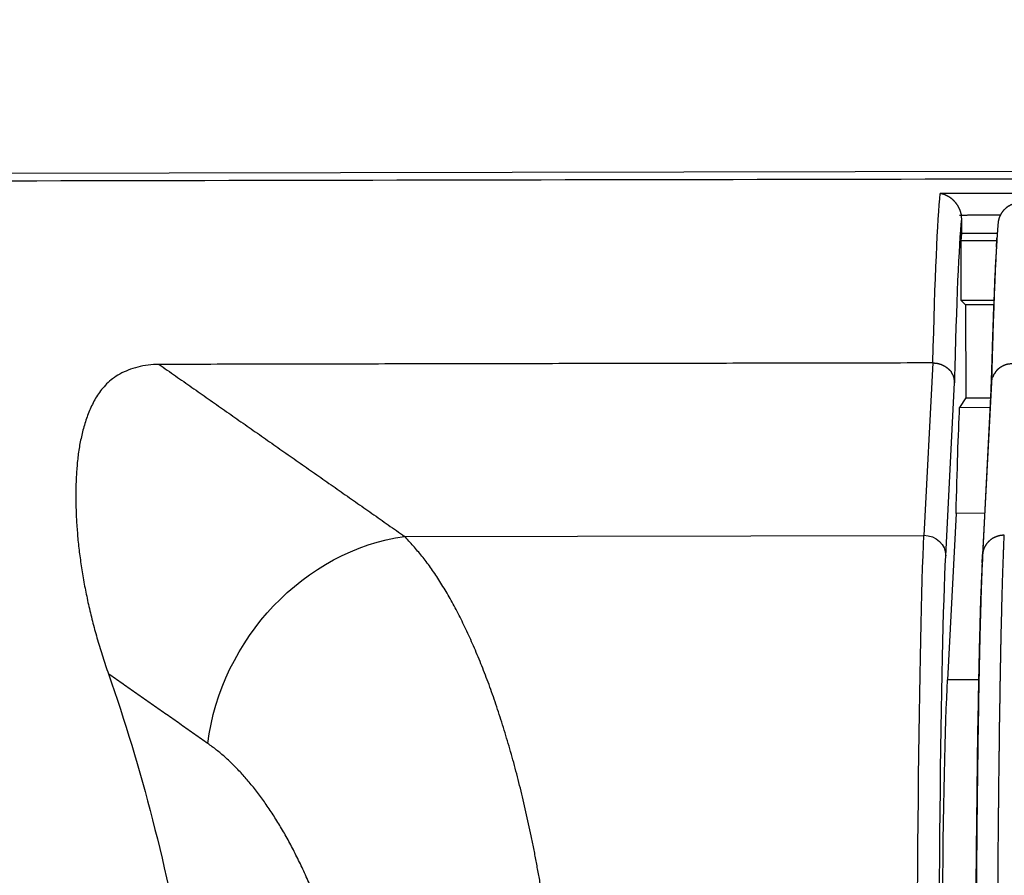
# Model space of a CAD drawing. Header units: millimetres. Extents: x 40090 to 187415, y -53271 to 40260.
# Tile 325 of 406: x 142930 to 142944, y 14492 to 14504. Entities that reach past the tile are written whole.
import ezdxf

# ---------------------------------------------------------------- set-up
doc = ezdxf.new("R2010")
doc.units = ezdxf.units.MM
doc.layers.add('AVM_projektor', color=6, linetype='Continuous')
doc.layers.add('AVM_sp_230VAC', color=170, linetype='Continuous')
doc.styles.add('AVM', font='arial.ttf')
doc.dimstyles.new('AVM-1_50', dxfattribs={"dimscale": 40, "dimtxt": 2.5, "dimasz": 2.5, "dimexe": 1.25, "dimexo": 0.625, "dimtad": 1, "dimdec": 0, "dimrnd": 1, "dimtxsty": 'AVM', "dimcen": 2.5, "dimclrd": 256, "dimclre": 256, "dimclrt": 256, "dimadec": 0, "dimazin": 0, "dimtfac": 1, "dimtdec": 0, "dimtmove": 0, "dimatfit": 3, "dimfxl": 0, "dimarcsym": 0})

# ---------------------------------------------------------------- blocks, each defined once
blk = doc.blocks.new('PT-FW430-bottom')
for p, q in [((-215, 3.285), (-215, 320.97)), ((-209.986, 312.503), (-209.986, 305.345)), ((-212.363, 305.218), (-209.986, 305.345)), ((-209.701, 305.045), (-212.089, 304.918)), ((-210.288, 304.902), (-207.993, 305.024)), ((-207.993, 304.596), (-207.993, 305.024)), ((-214.147, 304.816), (-214.351, 304.816)), ((-214.046, 304.825), (-214.147, 304.816)), ((-214.147, 304.326), (-214.147, 304.816)), ((-214.046, 304.329), (-214.046, 304.825)), ((-213.221, 304.825), (-214.046, 304.825)), ((-213.221, 304.371), (-213.221, 304.825)), ((-213.163, 304.765), (-213.221, 304.825)), ((-211.879, 304.765), (-211.75, 304.85)), ((-211.75, 304.85), (-211.75, 304.43)), ((-210.288, 304.508), (-210.288, 304.902)), ((-213.163, 304.375), (-213.163, 304.765)), ((-213.163, 304.765), (-211.879, 304.765)), ((-211.879, 304.765), (-211.879, 304.423)), ((-211.986, 304.418), (-209.606, 304.544)), ((-212.094, 304.41), (-209.719, 304.537))]:
    blk.add_line(p, q)
for centre, major_axis, ratio, start_param, end_param in [((-197.919, 322.94), (-17.003, 0), 0.466301, 0.929092, 1.21073), ((-207.135, 312.503), (-2.454, -1.726), 0.868752, 4.163965, 5.60269), ((-200.484, 305.292), (-10, 0), 0.016931, 4.712358, 5.966351), ((-209.701, 305.345), (-0.016, 0.3), 0.950082, 1.520143, 3.085501), ((-197.92, 305.064), (-17.003, 0), 0.017147, 5.727452, 6.120535), ((-200.484, 304.992), (-9.7, 0), 0.017455, 4.712357, 5.966351), ((-199.444, 304.975), (-9, 0), 0.017455, 4.712391, 5.965301), ((-197.92, 304.764), (-16.703, 0), 0.017455, 5.725306, 6.102625), ((-197.924, 304.763), (-14.7, 0), 0.017455, 5.711679, 5.936602)]:
    blk.add_ellipse(centre, major_axis=major_axis, ratio=ratio, start_param=start_param, end_param=end_param)
for points, start_tangent, end_tangent in [([(-214.9, 320.87), (-214.9, 299.696), (-214.9, 278.521), (-214.899, 257.347), (-214.899, 236.172), (-214.899, 214.997), (-214.899, 193.823), (-214.899, 172.648), (-214.899, 151.474), (-214.899, 130.299), (-214.899, 109.125), (-214.899, 87.95), (-214.899, 66.775), (-214.899, 45.601), (-214.899, 24.426), (-214.899, 3.252)], (0.000001, -1), (0.000001, -1)), ([(-212.363, 315.882), (-212.354, 316.034), (-212.327, 316.177), (-212.285, 316.307), (-212.231, 316.424), (-212.167, 316.524), (-212.095, 316.606), (-212.018, 316.675), (-211.939, 316.733), (-211.856, 316.782), (-211.771, 316.824), (-211.684, 316.861), (-211.596, 316.893), (-211.506, 316.921), (-211.414, 316.945), (-211.322, 316.966), (-211.228, 316.984), (-211.134, 316.999), (-211.038, 317.01), (-210.94, 317.019), (-210.842, 317.026), (-210.743, 317.031), (-210.643, 317.034), (-210.542, 317.035), (-210.44, 317.034), (-210.337, 317.031), (-210.232, 317.027), (-210.127, 317.02), (-210.021, 317.012), (-209.914, 317.003), (-209.806, 316.991), (-209.697, 316.977), (-209.587, 316.962), (-209.476, 316.945), (-209.365, 316.925), (-209.253, 316.904), (-209.14, 316.881), (-209.026, 316.857), (-208.912, 316.83), (-208.797, 316.801), (-208.682, 316.771), (-208.566, 316.738), (-208.449, 316.704), (-208.332, 316.668), (-208.215, 316.629), (-208.097, 316.589)], (-0.001309, 0.999999), (0.944288, -0.329122)), ([(-207.135, 315.222), (-207.199, 315.313), (-207.264, 315.404), (-207.328, 315.495), (-207.392, 315.586), (-207.456, 315.677), (-207.52, 315.769), (-207.584, 315.86), (-207.648, 315.951), (-207.712, 316.042), (-207.776, 316.133), (-207.84, 316.224), (-207.905, 316.316), (-207.969, 316.407), (-208.033, 316.498), (-208.097, 316.589)], (-0.575184, 0.818024), (-0.575184, 0.818024)), ([(-212.363, 315.882), (-212.204, 315.657), (-212.046, 315.431), (-211.887, 315.206), (-211.729, 314.981), (-211.57, 314.756), (-211.412, 314.53), (-211.253, 314.305), (-211.095, 314.08), (-210.937, 313.854), (-210.778, 313.629), (-210.62, 313.404), (-210.461, 313.179), (-210.303, 312.953), (-210.144, 312.728), (-209.986, 312.503)], (0.575244, -0.817982), (0.575244, -0.817982)), ([(-212.363, 305.218), (-212.363, 305.929), (-212.363, 306.64), (-212.363, 307.351), (-212.363, 308.062), (-212.363, 308.773), (-212.363, 309.484), (-212.363, 310.195), (-212.363, 310.906), (-212.363, 311.617), (-212.363, 312.328), (-212.363, 313.038), (-212.363, 313.749), (-212.363, 314.46), (-212.363, 315.171), (-212.363, 315.882)], (0.00002, 1), (0.00002, 1)), ([(-204.755, 313.652), (-204.977, 313.736), (-205.192, 313.823), (-205.398, 313.914), (-205.594, 314.009), (-205.782, 314.106), (-205.961, 314.207), (-206.13, 314.311), (-206.29, 314.417), (-206.441, 314.526), (-206.582, 314.637), (-206.713, 314.75), (-206.834, 314.866), (-206.945, 314.983), (-207.045, 315.102), (-207.135, 315.222)], (-0.941363, 0.337395), (-0.576962, 0.816771)), ([(-204.93, 310.596), (-205.108, 310.627), (-205.286, 310.659), (-205.462, 310.691), (-205.636, 310.723), (-205.809, 310.757), (-205.978, 310.792), (-206.145, 310.829), (-206.309, 310.866), (-206.47, 310.905), (-206.629, 310.945), (-206.786, 310.985), (-206.939, 311.027), (-207.091, 311.07), (-207.239, 311.113), (-207.385, 311.158), (-207.528, 311.203), (-207.668, 311.249), (-207.805, 311.296), (-207.939, 311.344), (-208.069, 311.393), (-208.197, 311.442), (-208.321, 311.493), (-208.443, 311.544), (-208.56, 311.595), (-208.675, 311.648), (-208.787, 311.701), (-208.895, 311.755), (-209, 311.809), (-209.101, 311.864), (-209.2, 311.92), (-209.295, 311.976), (-209.386, 312.033), (-209.474, 312.09), (-209.557, 312.148), (-209.637, 312.206), (-209.712, 312.265), (-209.783, 312.324), (-209.852, 312.383), (-209.92, 312.443), (-209.986, 312.503)], (-0.985311, 0.170767), (-0.740885, 0.671632)), ([(-214.402, 304.82), (-214.409, 304.821), (-214.416, 304.823), (-214.423, 304.824), (-214.429, 304.826), (-214.436, 304.828), (-214.442, 304.83), (-214.449, 304.832), (-214.456, 304.834), (-214.462, 304.836), (-214.468, 304.838), (-214.475, 304.841), (-214.481, 304.844), (-214.487, 304.846), (-214.493, 304.849), (-214.499, 304.852), (-214.505, 304.855), (-214.511, 304.858), (-214.517, 304.861), (-214.522, 304.865), (-214.528, 304.868), (-214.533, 304.871), (-214.539, 304.875), (-214.544, 304.878), (-214.549, 304.882), (-214.555, 304.886), (-214.56, 304.889), (-214.565, 304.893), (-214.569, 304.897), (-214.574, 304.901), (-214.579, 304.905), (-214.583, 304.909), (-214.588, 304.913), (-214.592, 304.917), (-214.596, 304.921), (-214.601, 304.925), (-214.605, 304.93), (-214.609, 304.934), (-214.613, 304.938), (-214.616, 304.942), (-214.62, 304.947), (-214.624, 304.951), (-214.627, 304.956), (-214.631, 304.96), (-214.634, 304.965), (-214.637, 304.969), (-214.641, 304.974), (-214.644, 304.978), (-214.647, 304.983), (-214.65, 304.987), (-214.653, 304.992), (-214.655, 304.996), (-214.658, 305.001), (-214.661, 305.005), (-214.663, 305.01), (-214.666, 305.015), (-214.668, 305.019), (-214.67, 305.024), (-214.672, 305.029), (-214.675, 305.033), (-214.677, 305.038), (-214.679, 305.043), (-214.681, 305.048), (-214.683, 305.053), (-214.684, 305.058), (-214.686, 305.062), (-214.687, 305.066), (-214.689, 305.071), (-214.69, 305.075), (-214.691, 305.08), (-214.693, 305.086), (-214.694, 305.091), (-214.695, 305.096), (-214.696, 305.102), (-214.697, 305.108), (-214.698, 305.114)], (-0.986283, 0.165062), (-0.161552, 0.986864)), ([(-214.697, 3.219), (-214.697, 7.244), (-214.697, 11.27), (-214.697, 15.295), (-214.697, 19.32), (-214.697, 23.345), (-214.697, 27.37), (-214.697, 31.396), (-214.697, 35.421), (-214.697, 39.446), (-214.697, 43.471), (-214.697, 47.497), (-214.697, 51.522), (-214.697, 55.547), (-214.697, 59.572), (-214.697, 63.597), (-214.697, 67.623), (-214.697, 71.648), (-214.697, 75.673), (-214.697, 79.698), (-214.697, 83.724), (-214.697, 87.749), (-214.697, 91.774), (-214.697, 95.799), (-214.697, 99.824), (-214.697, 103.85), (-214.697, 107.875), (-214.697, 111.9), (-214.697, 115.925), (-214.697, 119.951), (-214.697, 123.976), (-214.697, 128.001), (-214.697, 132.026), (-214.697, 136.051), (-214.697, 140.077), (-214.697, 144.102), (-214.697, 148.127), (-214.697, 152.152), (-214.697, 156.178), (-214.697, 160.203), (-214.697, 164.228), (-214.697, 168.253), (-214.697, 172.278), (-214.697, 176.304), (-214.697, 180.329), (-214.698, 184.354), (-214.698, 188.379), (-214.698, 192.405), (-214.698, 196.43), (-214.698, 200.455), (-214.698, 204.48), (-214.698, 208.505), (-214.698, 212.531), (-214.698, 216.556), (-214.698, 220.581), (-214.698, 224.606), (-214.698, 228.632), (-214.698, 232.657), (-214.698, 236.682), (-214.698, 240.707), (-214.698, 244.732), (-214.698, 248.758), (-214.698, 252.783), (-214.698, 256.808), (-214.698, 260.833), (-214.698, 264.859), (-214.698, 268.884), (-214.698, 272.909), (-214.698, 276.934), (-214.698, 280.959), (-214.698, 284.985), (-214.698, 289.01), (-214.698, 293.035), (-214.698, 297.06), (-214.698, 301.086), (-214.698, 305.111)], (-0.000004, 1), (-0.000004, 1)), ([(-212.363, 305.217), (-212.363, 305.217), (-212.363, 305.217), (-212.363, 305.218), (-212.363, 305.218), (-212.363, 305.218), (-212.363, 305.218), (-212.363, 305.218), (-212.363, 305.218), (-212.363, 305.218), (-212.363, 305.218), (-212.363, 305.218), (-212.363, 305.218), (-212.363, 305.218), (-212.363, 305.218), (-212.363, 305.218)], (-0.00842, 0.999965), (0.00002, 1)), ([(-212.363, 305.217), (-212.363, 305.211), (-212.363, 305.206), (-212.363, 305.2), (-212.362, 305.194), (-212.362, 305.188), (-212.361, 305.182), (-212.36, 305.176), (-212.36, 305.171), (-212.359, 305.165), (-212.358, 305.159), (-212.356, 305.153), (-212.355, 305.148), (-212.354, 305.142), (-212.352, 305.136), (-212.351, 305.131), (-212.349, 305.125), (-212.347, 305.119), (-212.346, 305.114), (-212.344, 305.108), (-212.342, 305.103), (-212.339, 305.098), (-212.337, 305.092), (-212.335, 305.087), (-212.332, 305.082), (-212.33, 305.076), (-212.327, 305.071), (-212.325, 305.066), (-212.322, 305.061), (-212.319, 305.056), (-212.316, 305.051), (-212.313, 305.046), (-212.31, 305.042), (-212.307, 305.037), (-212.303, 305.032), (-212.3, 305.028), (-212.297, 305.023), (-212.293, 305.019), (-212.289, 305.015), (-212.286, 305.01), (-212.282, 305.006), (-212.279, 305.002), (-212.275, 304.998), (-212.271, 304.994), (-212.268, 304.99), (-212.265, 304.987), (-212.261, 304.983), (-212.258, 304.98), (-212.255, 304.977), (-212.252, 304.974), (-212.249, 304.971), (-212.247, 304.968), (-212.24, 304.966), (-212.232, 304.963), (-212.225, 304.96), (-212.22, 304.958), (-212.215, 304.955), (-212.21, 304.953), (-212.207, 304.951), (-212.203, 304.948), (-212.199, 304.946), (-212.195, 304.943), (-212.191, 304.941), (-212.186, 304.939), (-212.18, 304.936), (-212.173, 304.934), (-212.164, 304.931), (-212.154, 304.928), (-212.141, 304.925), (-212.133, 304.923), (-212.143, 304.924), (-212.147, 304.924), (-212.146, 304.923), (-212.142, 304.922), (-212.137, 304.921), (-212.132, 304.92), (-212.129, 304.92), (-212.13, 304.919), (-212.136, 304.919), (-212.117, 304.918), (-212.09, 304.918)], (0.008477, -0.999964), (0.999764, -0.021715)), ([(-214.402, 304.846), (-214.402, 304.779), (-214.402, 304.763), (-214.402, 304.747), (-214.402, 304.731), (-214.402, 304.715), (-214.402, 304.698), (-214.402, 304.682), (-214.402, 304.665), (-214.402, 304.649), (-214.402, 304.632), (-214.402, 304.615), (-214.402, 304.598), (-214.402, 304.581), (-214.402, 304.563), (-214.402, 304.546), (-214.402, 304.528), (-214.402, 304.511), (-214.402, 304.493), (-214.402, 304.476), (-214.402, 304.458), (-214.402, 304.44), (-214.402, 304.422), (-214.402, 304.404), (-214.402, 304.386), (-214.402, 304.368), (-214.402, 304.35), (-214.402, 304.332), (-214.402, 304.314), (-214.402, 304.296), (-214.402, 304.278)], (0.000004, -1), (0.000004, -1)), ([(-214.351, 304.816), (-214.361, 304.817), (-214.371, 304.818), (-214.382, 304.818), (-214.392, 304.819), (-214.402, 304.82)], (-0.996569, 0.082762), (-0.996569, 0.082762)), ([(-209.719, 304.537), (-209.69, 304.538), (-209.66, 304.54), (-209.63, 304.541), (-209.599, 304.543), (-209.567, 304.544), (-209.535, 304.546), (-209.502, 304.547), (-209.468, 304.549), (-209.433, 304.55), (-209.398, 304.552), (-209.361, 304.553), (-209.324, 304.554), (-209.287, 304.556), (-209.248, 304.557), (-209.209, 304.559), (-209.169, 304.56), (-209.129, 304.561), (-209.087, 304.563), (-209.045, 304.564), (-209.002, 304.565), (-208.959, 304.567), (-208.914, 304.568), (-208.869, 304.569), (-208.824, 304.571), (-208.777, 304.572), (-208.73, 304.573), (-208.682, 304.575), (-208.633, 304.576), (-208.584, 304.577), (-208.534, 304.579), (-208.483, 304.58), (-208.431, 304.581), (-208.379, 304.582), (-208.325, 304.584), (-208.272, 304.585), (-208.217, 304.586), (-208.161, 304.587), (-208.105, 304.589), (-208.049, 304.59), (-207.992, 304.591), (-207.934, 304.592), (-207.875, 304.593), (-207.816, 304.595), (-207.757, 304.596), (-207.697, 304.597), (-207.636, 304.598), (-207.575, 304.599), (-207.513, 304.6), (-207.451, 304.601), (-207.388, 304.603), (-207.325, 304.604), (-207.26, 304.605), (-207.196, 304.606), (-207.131, 304.607), (-207.065, 304.608), (-206.999, 304.609), (-206.932, 304.61), (-206.864, 304.611), (-206.796, 304.612), (-206.728, 304.613), (-206.659, 304.614), (-206.589, 304.615), (-206.519, 304.616), (-206.448, 304.617), (-206.377, 304.618), (-206.305, 304.619), (-206.232, 304.62), (-206.159, 304.621), (-206.085, 304.622), (-206.011, 304.623), (-205.936, 304.623), (-205.861, 304.624), (-205.785, 304.625), (-205.709, 304.626), (-205.632, 304.627), (-205.554, 304.628), (-205.476, 304.628), (-205.398, 304.629), (-205.32, 304.63), (-205.24, 304.631), (-205.161, 304.632), (-205.081, 304.632), (-205.001, 304.633), (-204.92, 304.634), (-204.839, 304.634), (-204.758, 304.635), (-204.677, 304.636), (-204.595, 304.636), (-204.513, 304.637), (-204.431, 304.638), (-204.348, 304.638), (-204.266, 304.639), (-204.183, 304.64), (-204.099, 304.64), (-204.016, 304.641), (-203.932, 304.641), (-203.848, 304.642), (-203.764, 304.642), (-203.679, 304.643), (-203.594, 304.643), (-203.509, 304.644), (-203.424, 304.644), (-203.338, 304.645), (-203.252, 304.645), (-203.166, 304.646), (-203.079, 304.646), (-202.993, 304.647), (-202.906, 304.647), (-202.818, 304.647), (-202.731, 304.648), (-202.643, 304.648), (-202.555, 304.648), (-202.467, 304.649), (-202.378, 304.649), (-202.289, 304.649), (-202.2, 304.65), (-202.111, 304.65), (-202.021, 304.65), (-201.931, 304.65), (-201.841, 304.651), (-201.751, 304.651), (-201.661, 304.651), (-201.571, 304.651), (-201.481, 304.651), (-201.39, 304.652), (-201.3, 304.652), (-201.21, 304.652), (-201.119, 304.652), (-201.028, 304.652), (-200.938, 304.652), (-200.847, 304.652), (-200.756, 304.652), (-200.665, 304.652), (-200.574, 304.652), (-200.483, 304.652)], (0.998598, 0.052934), (1, -0.000168)), ([(-209.606, 304.544), (-209.628, 304.543), (-209.651, 304.541), (-209.674, 304.54), (-209.696, 304.538), (-209.719, 304.537)], (-0.997845, -0.065621), (-0.997845, -0.065621)), ([(-209.606, 304.544), (-209.446, 304.552), (-209.263, 304.56), (-209.058, 304.568), (-208.831, 304.575), (-208.582, 304.582), (-208.31, 304.589), (-208.018, 304.596), (-207.709, 304.602), (-207.384, 304.609), (-207.042, 304.615), (-206.685, 304.62), (-206.31, 304.625), (-205.92, 304.63), (-205.517, 304.635), (-205.103, 304.639), (-204.676, 304.643), (-204.238, 304.646), (-203.787, 304.649), (-203.326, 304.652), (-202.858, 304.655), (-202.389, 304.656), (-201.916, 304.658), (-201.441, 304.659), (-200.964, 304.66), (-200.483, 304.66)], (0.99862, 0.05251), (1, -0.000038)), ([(-213.911, 304.342), (-213.776, 304.35), (-213.628, 304.358), (-213.467, 304.366), (-213.294, 304.373), (-213.108, 304.381), (-212.909, 304.388), (-212.697, 304.396), (-212.473, 304.403), (-212.236, 304.411), (-211.986, 304.418)], (0.998095, 0.0617), (0.999617, 0.027665)), ([(-212.369, 304.402), (-212.351, 304.403), (-212.333, 304.403), (-212.315, 304.404), (-212.297, 304.404), (-212.279, 304.405), (-212.261, 304.405), (-212.242, 304.406), (-212.224, 304.406), (-212.206, 304.407), (-212.187, 304.407), (-212.169, 304.408), (-212.15, 304.408), (-212.132, 304.409), (-212.113, 304.41), (-212.094, 304.41)], (0.999559, 0.029682), (0.999619, 0.027592)), ([(-212.35, 304.116), (-212.349, 304.131), (-212.348, 304.146), (-212.346, 304.161), (-212.345, 304.172), (-212.344, 304.175), (-212.344, 304.178), (-212.344, 304.181), (-212.343, 304.183), (-212.343, 304.186), (-212.342, 304.189), (-212.341, 304.192), (-212.341, 304.194), (-212.34, 304.197), (-212.339, 304.2), (-212.339, 304.203), (-212.338, 304.205), (-212.337, 304.208), (-212.336, 304.211), (-212.335, 304.214), (-212.334, 304.216), (-212.333, 304.219), (-212.332, 304.222), (-212.331, 304.224), (-212.329, 304.23), (-212.327, 304.235), (-212.325, 304.24), (-212.323, 304.245), (-212.32, 304.25), (-212.318, 304.255), (-212.316, 304.26), (-212.313, 304.265), (-212.311, 304.269), (-212.308, 304.274), (-212.305, 304.279), (-212.303, 304.283), (-212.3, 304.287), (-212.297, 304.292), (-212.294, 304.296), (-212.291, 304.3), (-212.288, 304.304), (-212.285, 304.308), (-212.282, 304.312), (-212.279, 304.316), (-212.276, 304.319), (-212.272, 304.323), (-212.269, 304.327), (-212.265, 304.33), (-212.262, 304.334), (-212.258, 304.337), (-212.254, 304.341), (-212.251, 304.344), (-212.247, 304.347), (-212.243, 304.35), (-212.239, 304.353), (-212.236, 304.355), (-212.232, 304.358), (-212.228, 304.36), (-212.225, 304.362), (-212.221, 304.364), (-212.218, 304.365), (-212.215, 304.367), (-212.212, 304.369), (-212.209, 304.373), (-212.205, 304.376), (-212.201, 304.379), (-212.197, 304.381), (-212.192, 304.383), (-212.187, 304.385), (-212.182, 304.386), (-212.178, 304.388), (-212.174, 304.389), (-212.17, 304.391), (-212.168, 304.392), (-212.166, 304.394), (-212.166, 304.396), (-212.167, 304.399), (-212.169, 304.402), (-212.153, 304.403), (-212.143, 304.404), (-212.137, 304.404), (-212.135, 304.405), (-212.134, 304.406), (-212.131, 304.407), (-212.126, 304.408), (-212.115, 304.409)], (0.069847, 0.997558), (0.999525, 0.030833)), ([(-211.986, 304.418), (-212.008, 304.416), (-212.029, 304.415), (-212.051, 304.413), (-212.072, 304.412), (-212.094, 304.41)], (-0.99781, -0.066138), (-0.99781, -0.066138)), ([(-209.986, 304.238), (-209.986, 304.248), (-209.985, 304.258), (-209.984, 304.268), (-209.983, 304.278), (-209.982, 304.288), (-209.98, 304.297), (-209.978, 304.307), (-209.976, 304.317), (-209.973, 304.327), (-209.97, 304.336), (-209.967, 304.346), (-209.963, 304.355), (-209.959, 304.364), (-209.955, 304.373), (-209.951, 304.382), (-209.946, 304.391), (-209.941, 304.399), (-209.936, 304.408), (-209.93, 304.416), (-209.925, 304.424), (-209.918, 304.432), (-209.912, 304.439), (-209.906, 304.447), (-209.899, 304.454), (-209.892, 304.461), (-209.885, 304.467), (-209.877, 304.473), (-209.87, 304.48), (-209.862, 304.485), (-209.854, 304.491), (-209.846, 304.496), (-209.837, 304.501), (-209.829, 304.506), (-209.82, 304.51), (-209.811, 304.514), (-209.803, 304.518), (-209.794, 304.521), (-209.785, 304.524), (-209.775, 304.527), (-209.766, 304.53), (-209.757, 304.532), (-209.747, 304.534), (-209.738, 304.535), (-209.728, 304.536), (-209.719, 304.537)], (-0.00189, 0.999998), (0.997842, 0.065657)), ([(-214.565, 304.016), (-214.565, 304.022), (-214.565, 304.029), (-214.565, 304.035), (-214.564, 304.041), (-214.564, 304.047), (-214.563, 304.053), (-214.562, 304.059), (-214.561, 304.065), (-214.56, 304.071), (-214.559, 304.077), (-214.557, 304.083), (-214.556, 304.089), (-214.554, 304.095), (-214.553, 304.101), (-214.551, 304.106), (-214.549, 304.112), (-214.547, 304.118), (-214.545, 304.124), (-214.543, 304.129), (-214.54, 304.135), (-214.538, 304.141), (-214.535, 304.146), (-214.532, 304.151), (-214.529, 304.157), (-214.527, 304.162), (-214.523, 304.167), (-214.52, 304.173), (-214.517, 304.178), (-214.514, 304.183), (-214.51, 304.188), (-214.507, 304.193), (-214.503, 304.198), (-214.499, 304.202), (-214.495, 304.207), (-214.491, 304.212), (-214.487, 304.216), (-214.483, 304.221), (-214.479, 304.225), (-214.474, 304.23), (-214.47, 304.234), (-214.466, 304.238), (-214.461, 304.242), (-214.456, 304.246), (-214.452, 304.25), (-214.447, 304.253), (-214.442, 304.257), (-214.437, 304.261), (-214.432, 304.264), (-214.427, 304.268), (-214.422, 304.271), (-214.417, 304.274), (-214.411, 304.277), (-214.406, 304.28), (-214.4, 304.283), (-214.395, 304.286), (-214.39, 304.288), (-214.384, 304.291), (-214.378, 304.293), (-214.373, 304.295), (-214.367, 304.298), (-214.361, 304.3), (-214.356, 304.302), (-214.35, 304.304), (-214.344, 304.305), (-214.338, 304.307), (-214.332, 304.308), (-214.326, 304.31), (-214.32, 304.311), (-214.314, 304.312), (-214.308, 304.313), (-214.302, 304.314), (-214.296, 304.315), (-214.29, 304.316), (-214.284, 304.316), (-214.278, 304.317)], (-0.000031, 1), (0.997915, 0.064546)), ([(-214.277, 304.317), (-214.254, 304.319), (-214.231, 304.32), (-214.206, 304.322), (-214.181, 304.324), (-214.155, 304.326), (-214.129, 304.328), (-214.102, 304.33), (-214.074, 304.331), (-214.045, 304.333), (-214.016, 304.335), (-213.986, 304.337), (-213.956, 304.339), (-213.925, 304.34), (-213.893, 304.342), (-213.861, 304.344), (-213.827, 304.346), (-213.794, 304.348), (-213.759, 304.349), (-213.724, 304.351), (-213.688, 304.353), (-213.651, 304.355), (-213.614, 304.356), (-213.576, 304.358), (-213.538, 304.36), (-213.499, 304.362)], (0.99674, 0.080676), (0.999022, 0.044223)), ([(-213.957, 304.339), (-213.982, 304.337), (-214.007, 304.336), (-214.031, 304.334), (-214.056, 304.333), (-214.08, 304.331)], (-0.997913, -0.064571), (-0.997913, -0.064571)), ([(-213.499, 304.362), (-213.471, 304.363), (-213.444, 304.364), (-213.416, 304.365), (-213.388, 304.366), (-213.36, 304.368), (-213.331, 304.369), (-213.302, 304.37), (-213.273, 304.371), (-213.243, 304.372), (-213.213, 304.374), (-213.183, 304.375), (-213.152, 304.376), (-213.121, 304.377), (-213.09, 304.378), (-213.059, 304.379), (-213.027, 304.381), (-212.995, 304.382), (-212.963, 304.383), (-212.93, 304.384), (-212.897, 304.385), (-212.864, 304.386), (-212.831, 304.388), (-212.797, 304.389), (-212.763, 304.39), (-212.728, 304.391), (-212.694, 304.392), (-212.659, 304.393), (-212.624, 304.394), (-212.588, 304.395), (-212.552, 304.397), (-212.516, 304.398), (-212.48, 304.399), (-212.443, 304.4), (-212.406, 304.401), (-212.369, 304.402)], (0.999021, 0.044231), (0.999559, 0.02968)), ([(-200.483, 304.353), (-200.571, 304.353), (-200.658, 304.353), (-200.745, 304.353), (-200.832, 304.353), (-200.919, 304.353), (-201.006, 304.353), (-201.092, 304.353), (-201.179, 304.353), (-201.266, 304.352), (-201.352, 304.352), (-201.439, 304.352), (-201.525, 304.352), (-201.612, 304.352), (-201.698, 304.352), (-201.785, 304.352), (-201.871, 304.351), (-201.957, 304.351), (-202.043, 304.351), (-202.129, 304.351), (-202.215, 304.35), (-202.3, 304.35), (-202.386, 304.35), (-202.471, 304.35), (-202.556, 304.349), (-202.64, 304.349), (-202.724, 304.349), (-202.808, 304.348), (-202.892, 304.348), (-202.976, 304.348), (-203.059, 304.347), (-203.142, 304.347), (-203.225, 304.346), (-203.308, 304.346), (-203.39, 304.346), (-203.472, 304.345), (-203.554, 304.345), (-203.636, 304.344), (-203.717, 304.344), (-203.798, 304.343), (-203.879, 304.343), (-203.96, 304.342), (-204.041, 304.342), (-204.121, 304.341), (-204.201, 304.341), (-204.281, 304.34), (-204.36, 304.34), (-204.44, 304.339), (-204.519, 304.339), (-204.598, 304.338), (-204.676, 304.337), (-204.755, 304.337), (-204.833, 304.336), (-204.911, 304.335), (-204.988, 304.335), (-205.066, 304.334), (-205.143, 304.334), (-205.22, 304.333), (-205.296, 304.332), (-205.373, 304.331), (-205.448, 304.331), (-205.524, 304.33), (-205.599, 304.329), (-205.673, 304.329), (-205.748, 304.328), (-205.822, 304.327), (-205.895, 304.326), (-205.968, 304.325), (-206.041, 304.325), (-206.113, 304.324), (-206.184, 304.323), (-206.256, 304.322), (-206.326, 304.321), (-206.396, 304.32), (-206.466, 304.32), (-206.535, 304.319), (-206.603, 304.318), (-206.671, 304.317), (-206.739, 304.316), (-206.806, 304.315), (-206.872, 304.314), (-206.938, 304.313), (-207.003, 304.312), (-207.068, 304.311), (-207.133, 304.31), (-207.197, 304.309), (-207.26, 304.308), (-207.323, 304.307), (-207.386, 304.307), (-207.448, 304.305), (-207.509, 304.304), (-207.57, 304.303), (-207.63, 304.302), (-207.69, 304.301), (-207.75, 304.3), (-207.809, 304.299), (-207.867, 304.298), (-207.925, 304.297), (-207.982, 304.296), (-208.039, 304.295), (-208.096, 304.294), (-208.152, 304.293), (-208.207, 304.292), (-208.262, 304.29), (-208.316, 304.289), (-208.37, 304.288), (-208.423, 304.287), (-208.476, 304.286), (-208.528, 304.285), (-208.579, 304.284), (-208.63, 304.282), (-208.68, 304.281), (-208.729, 304.28), (-208.778, 304.279), (-208.825, 304.278), (-208.873, 304.276), (-208.919, 304.275), (-208.965, 304.274), (-209.011, 304.273), (-209.055, 304.272), (-209.099, 304.27), (-209.143, 304.269), (-209.185, 304.268), (-209.227, 304.267), (-209.269, 304.265), (-209.309, 304.264), (-209.349, 304.263), (-209.389, 304.262), (-209.428, 304.26), (-209.466, 304.259), (-209.503, 304.258), (-209.54, 304.256), (-209.576, 304.255), (-209.612, 304.254), (-209.647, 304.252), (-209.681, 304.251), (-209.714, 304.25), (-209.747, 304.248), (-209.779, 304.247), (-209.811, 304.246), (-209.842, 304.244), (-209.872, 304.243), (-209.901, 304.242), (-209.93, 304.24), (-209.958, 304.239), (-209.986, 304.238)], (-1, 0.000163), (-0.99868, -0.051358))]:
    blk.add_spline(points, degree=3, dxfattribs=dict(start_tangent=start_tangent, end_tangent=end_tangent))

msp = doc.modelspace()

# ---------------------------------------------------------------- block references
at = {"layer": 'AVM_projektor', "xscale": -1, "rotation": 90.11045350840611}
msp.add_blockref('PT-FW430-bottom', (143248.339, 14287.489), dxfattribs=at)

# ---------------------------------------------------------------- leaders
at = {"layer": 'AVM_sp_230VAC', "annotation_type": 0, "has_hookline": 1, "hookline_direction": 0}
for points, text_width in [([(136317.78, 21428.932), (138801.052, 7355.781), (138901.052, 7355.781)], 4020.464), ([(138090.085, 19236.034), (140699.942, 11086.442), (140799.942, 11086.442)], 3632.333), ([(138090.085, 14949.608), (139688.712, 8001.544), (139788.712, 8001.544)], 3632.333)]:
    msp.add_leader(points, dimstyle='AVM-1_50', override={"dimgap": 0.625, "dimtad": 0}, dxfattribs=dict(at, text_width=text_width))

doc.saveas('drawing.dxf')
